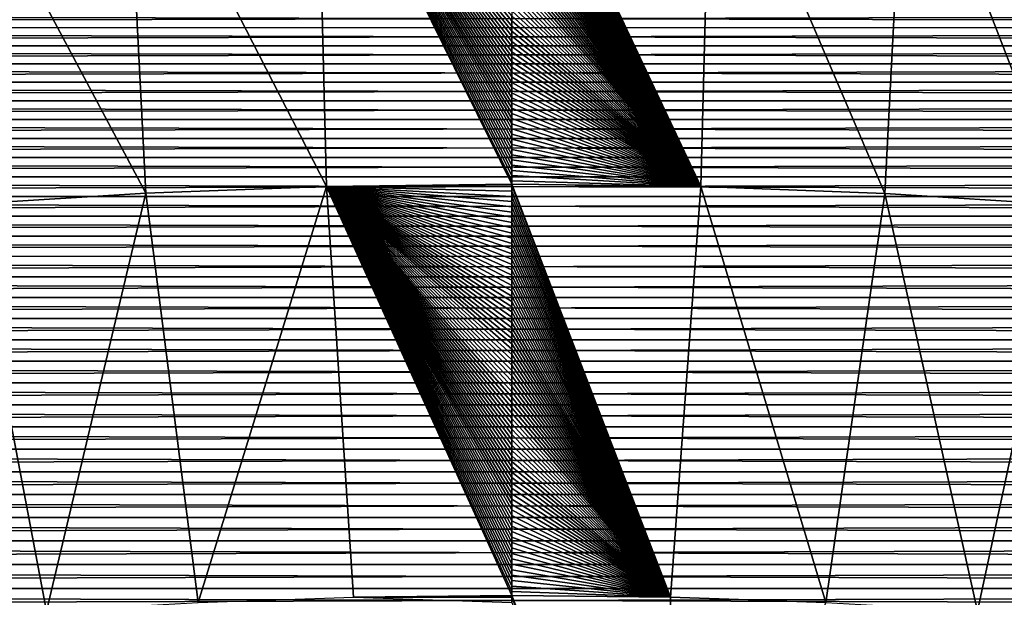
# Model space of a CAD drawing. Header units: millimetres. Extents: x -300 to 300, y -500 to 500.
# Tile 672 of 988: x -19 to 19, y 294 to 315. Entities that reach past the tile are written whole.
import ezdxf

# ---------------------------------------------------------------- set-up
doc = ezdxf.new("R2010")
doc.units = ezdxf.units.MM
doc.header["$LTSCALE"] = 81.481481
for name, color, linetype in [('19', 7, 'CONTINUOUS'), ('20', 7, 'CONTINUOUS'), ('5', 7, 'CONTINUOUS'), ('6', 7, 'CONTINUOUS')]:
    doc.layers.add(name, color=color, linetype=linetype)

msp = doc.modelspace()

# ---------------------------------------------------------------- linework, layer by layer
at = {"layer": '19', "color": 7, "linetype": 'CONTINUOUS'}
for points in [[(7.509, 324.18, 72.766), (0, 324.269, 72.772), (7.114, 309.139, 73.691), (7.509, 324.18, 72.766)], [(7.114, 309.139, 73.691), (0, 324.269, 72.772), (0, 324.101, 72.783), (7.114, 309.139, 73.691)], [(0, 323.914, 72.796), (7.114, 309.139, 73.691), (0, 324.101, 72.783), (0, 323.914, 72.796)], [(14.055, 308.879, 73.675), (7.509, 324.18, 72.766), (7.114, 309.139, 73.691), (14.055, 308.879, 73.675)], [(14.835, 323.91, 72.749), (7.509, 324.18, 72.766), (14.055, 308.879, 73.675), (14.835, 323.91, 72.749)], [(0, 323.727, 72.808), (7.114, 309.139, 73.691), (0, 323.914, 72.796), (0, 323.727, 72.808)], [(0, 323.539, 72.821), (7.114, 309.139, 73.691), (0, 323.727, 72.808), (0, 323.539, 72.821)], [(20.825, 308.443, 73.65), (14.835, 323.91, 72.749), (14.055, 308.879, 73.675), (20.825, 308.443, 73.65)], [(21.979, 323.456, 72.722), (14.835, 323.91, 72.749), (20.825, 308.443, 73.65), (21.979, 323.456, 72.722)], [(0, 323.352, 72.833), (7.114, 309.139, 73.691), (0, 323.539, 72.821), (0, 323.352, 72.833)], [(0, 323.165, 72.846), (7.114, 309.139, 73.691), (0, 323.352, 72.833), (0, 323.165, 72.846)], [(0, 322.977, 72.858), (7.114, 309.139, 73.691), (0, 323.165, 72.846), (0, 322.977, 72.858)], [(0, 322.79, 72.87), (7.114, 309.139, 73.691), (0, 322.977, 72.858), (0, 322.79, 72.87)], [(0, 322.602, 72.883), (7.114, 309.139, 73.691), (0, 322.79, 72.87), (0, 322.602, 72.883)], [(0, 322.414, 72.895), (7.114, 309.139, 73.691), (0, 322.602, 72.883), (0, 322.414, 72.895)], [(0, 322.226, 72.907), (7.114, 309.139, 73.691), (0, 322.414, 72.895), (0, 322.226, 72.907)], [(0, 322.038, 72.92), (7.114, 309.139, 73.691), (0, 322.226, 72.907), (0, 322.038, 72.92)], [(0, 321.85, 72.932), (7.114, 309.139, 73.691), (0, 322.038, 72.92), (0, 321.85, 72.932)], [(0, 321.661, 72.944), (7.114, 309.139, 73.691), (0, 321.85, 72.932), (0, 321.661, 72.944)], [(0, 321.473, 72.957), (7.114, 309.139, 73.691), (0, 321.661, 72.944), (0, 321.473, 72.957)], [(0, 321.284, 72.969), (7.114, 309.139, 73.691), (0, 321.473, 72.957), (0, 321.284, 72.969)], [(0, 321.095, 72.981), (7.114, 309.139, 73.691), (0, 321.284, 72.969), (0, 321.095, 72.981)], [(0, 320.907, 72.993), (7.114, 309.139, 73.691), (0, 321.095, 72.981), (0, 320.907, 72.993)], [(0, 320.718, 73.005), (7.114, 309.139, 73.691), (0, 320.907, 72.993), (0, 320.718, 73.005)], [(0, 320.528, 73.018), (7.114, 309.139, 73.691), (0, 320.718, 73.005), (0, 320.528, 73.018)], [(0, 320.339, 73.03), (7.114, 309.139, 73.691), (0, 320.528, 73.018), (0, 320.339, 73.03)], [(0, 320.15, 73.042), (7.114, 309.139, 73.691), (0, 320.339, 73.03), (0, 320.15, 73.042)], [(0, 319.961, 73.054), (7.114, 309.139, 73.691), (0, 320.15, 73.042), (0, 319.961, 73.054)], [(0, 319.771, 73.066), (7.114, 309.139, 73.691), (0, 319.961, 73.054), (0, 319.771, 73.066)], [(0, 319.581, 73.078), (7.114, 309.139, 73.691), (0, 319.771, 73.066), (0, 319.581, 73.078)], [(0, 319.392, 73.09), (7.114, 309.139, 73.691), (0, 319.581, 73.078), (0, 319.392, 73.09)], [(0, 319.202, 73.102), (7.114, 309.139, 73.691), (0, 319.392, 73.09), (0, 319.202, 73.102)], [(0, 319.012, 73.114), (7.114, 309.139, 73.691), (0, 319.202, 73.102), (0, 319.012, 73.114)], [(0, 318.821, 73.126), (7.114, 309.139, 73.691), (0, 319.012, 73.114), (0, 318.821, 73.126)], [(0, 318.631, 73.138), (7.114, 309.139, 73.691), (0, 318.821, 73.126), (0, 318.631, 73.138)], [(0, 318.441, 73.15), (7.114, 309.139, 73.691), (0, 318.631, 73.138), (0, 318.441, 73.15)], [(0, 318.25, 73.162), (7.114, 309.139, 73.691), (0, 318.441, 73.15), (0, 318.25, 73.162)], [(0, 318.06, 73.174), (7.114, 309.139, 73.691), (0, 318.25, 73.162), (0, 318.06, 73.174)], [(0, 317.869, 73.186), (7.114, 309.139, 73.691), (0, 318.06, 73.174), (0, 317.869, 73.186)], [(0, 317.678, 73.198), (7.114, 309.139, 73.691), (0, 317.869, 73.186), (0, 317.678, 73.198)], [(0, 317.487, 73.209), (7.114, 309.139, 73.691), (0, 317.678, 73.198), (0, 317.487, 73.209)], [(0, 317.296, 73.221), (7.114, 309.139, 73.691), (0, 317.487, 73.209), (0, 317.296, 73.221)], [(0, 317.105, 73.233), (7.114, 309.139, 73.691), (0, 317.296, 73.221), (0, 317.105, 73.233)], [(0, 316.913, 73.245), (7.114, 309.139, 73.691), (0, 317.105, 73.233), (0, 316.913, 73.245)], [(0, 316.722, 73.257), (7.114, 309.139, 73.691), (0, 316.913, 73.245), (0, 316.722, 73.257)], [(0, 316.53, 73.268), (7.114, 309.139, 73.691), (0, 316.722, 73.257), (0, 316.53, 73.268)], [(0, 316.338, 73.28), (7.114, 309.139, 73.691), (0, 316.53, 73.268), (0, 316.338, 73.28)], [(0, 316.147, 73.292), (7.114, 309.139, 73.691), (0, 316.338, 73.28), (0, 316.147, 73.292)], [(0, 315.955, 73.303), (7.114, 309.139, 73.691), (0, 316.147, 73.292), (0, 315.955, 73.303)], [(0, 315.763, 73.315), (7.114, 309.139, 73.691), (0, 315.955, 73.303), (0, 315.763, 73.315)], [(0, 315.57, 73.327), (7.114, 309.139, 73.691), (0, 315.763, 73.315), (0, 315.57, 73.327)], [(0, 315.378, 73.338), (7.114, 309.139, 73.691), (0, 315.57, 73.327), (0, 315.378, 73.338)], [(0, 315.186, 73.35), (7.114, 309.139, 73.691), (0, 315.378, 73.338), (0, 315.186, 73.35)], [(0, 314.993, 73.362), (7.114, 309.139, 73.691), (0, 315.186, 73.35), (0, 314.993, 73.362)], [(0, 314.8, 73.373), (7.114, 309.139, 73.691), (0, 314.993, 73.362), (0, 314.8, 73.373)], [(0, 314.607, 73.385), (7.114, 309.139, 73.691), (0, 314.8, 73.373), (0, 314.607, 73.385)], [(0, 314.414, 73.396), (7.114, 309.139, 73.691), (0, 314.607, 73.385), (0, 314.414, 73.396)], [(0, 314.221, 73.408), (7.114, 309.139, 73.691), (0, 314.414, 73.396), (0, 314.221, 73.408)], [(0, 314.028, 73.419), (7.114, 309.139, 73.691), (0, 314.221, 73.408), (0, 314.028, 73.419)], [(0, 313.835, 73.431), (7.114, 309.139, 73.691), (0, 314.028, 73.419), (0, 313.835, 73.431)], [(0, 313.642, 73.442), (7.114, 309.139, 73.691), (0, 313.835, 73.431), (0, 313.642, 73.442)], [(0, 313.448, 73.454), (7.114, 309.139, 73.691), (0, 313.642, 73.442), (0, 313.448, 73.454)], [(0, 313.254, 73.465), (7.114, 309.139, 73.691), (0, 313.448, 73.454), (0, 313.254, 73.465)], [(0, 313.06, 73.476), (7.114, 309.139, 73.691), (0, 313.254, 73.465), (0, 313.06, 73.476)], [(0, 312.867, 73.488), (7.114, 309.139, 73.691), (0, 313.06, 73.476), (0, 312.867, 73.488)], [(0, 312.673, 73.499), (7.114, 309.139, 73.691), (0, 312.867, 73.488), (0, 312.673, 73.499)], [(0, 312.478, 73.511), (7.114, 309.139, 73.691), (0, 312.673, 73.499), (0, 312.478, 73.511)], [(0, 312.284, 73.522), (7.114, 309.139, 73.691), (0, 312.478, 73.511), (0, 312.284, 73.522)], [(0, 312.09, 73.533), (7.114, 309.139, 73.691), (0, 312.284, 73.522), (0, 312.09, 73.533)], [(0, 311.895, 73.544), (7.114, 309.139, 73.691), (0, 312.09, 73.533), (0, 311.895, 73.544)], [(0, 311.7, 73.556), (7.114, 309.139, 73.691), (0, 311.895, 73.544), (0, 311.7, 73.556)], [(0, 311.506, 73.567), (7.114, 309.139, 73.691), (0, 311.7, 73.556), (0, 311.506, 73.567)], [(0, 311.311, 73.578), (7.114, 309.139, 73.691), (0, 311.506, 73.567), (0, 311.311, 73.578)], [(0, 311.116, 73.589), (7.114, 309.139, 73.691), (0, 311.311, 73.578), (0, 311.116, 73.589)], [(0, 310.921, 73.601), (7.114, 309.139, 73.691), (0, 311.116, 73.589), (0, 310.921, 73.601)], [(0, 310.725, 73.612), (7.114, 309.139, 73.691), (0, 310.921, 73.601), (0, 310.725, 73.612)], [(0, 310.53, 73.623), (7.114, 309.139, 73.691), (0, 310.725, 73.612), (0, 310.53, 73.623)], [(0, 310.334, 73.634), (7.114, 309.139, 73.691), (0, 310.53, 73.623), (0, 310.334, 73.634)], [(0, 310.139, 73.645), (7.114, 309.139, 73.691), (0, 310.334, 73.634), (0, 310.139, 73.645)], [(0, 309.943, 73.656), (7.114, 309.139, 73.691), (0, 310.139, 73.645), (0, 309.943, 73.656)], [(0, 309.747, 73.667), (7.114, 309.139, 73.691), (0, 309.943, 73.656), (0, 309.747, 73.667)], [(0, 309.551, 73.678), (7.114, 309.139, 73.691), (0, 309.747, 73.667), (0, 309.551, 73.678)], [(0, 309.355, 73.689), (7.114, 309.139, 73.691), (0, 309.551, 73.678), (0, 309.355, 73.689)], [(0, 309.225, 73.697), (7.114, 309.139, 73.691), (0, 309.355, 73.689), (0, 309.225, 73.697)], [(7.114, 309.139, 73.691), (0, 309.225, 73.697), (5.977, 293.657, 74.484), (7.114, 309.139, 73.691)], [(5.977, 293.657, 74.484), (0, 309.225, 73.697), (0, 309.159, 73.7), (5.977, 293.657, 74.484)], [(0, 308.962, 73.711), (5.977, 293.657, 74.484), (0, 309.159, 73.7), (0, 308.962, 73.711)], [(0, 308.766, 73.722), (5.977, 293.657, 74.484), (0, 308.962, 73.711), (0, 308.766, 73.722)], [(11.824, 293.461, 74.473), (7.114, 309.139, 73.691), (5.977, 293.657, 74.484), (11.824, 293.461, 74.473)], [(14.055, 308.879, 73.675), (7.114, 309.139, 73.691), (11.824, 293.461, 74.473), (14.055, 308.879, 73.675)], [(17.544, 293.132, 74.454), (14.055, 308.879, 73.675), (11.824, 293.461, 74.473), (17.544, 293.132, 74.454)], [(20.825, 308.443, 73.65), (14.055, 308.879, 73.675), (17.544, 293.132, 74.454), (20.825, 308.443, 73.65)], [(0, 308.569, 73.733), (5.977, 293.657, 74.484), (0, 308.766, 73.722), (0, 308.569, 73.733)], [(0, 308.373, 73.744), (5.977, 293.657, 74.484), (0, 308.569, 73.733), (0, 308.373, 73.744)], [(23.137, 292.669, 74.428), (20.825, 308.443, 73.65), (17.544, 293.132, 74.454), (23.137, 292.669, 74.428)], [(0, 308.176, 73.755), (5.977, 293.657, 74.484), (0, 308.373, 73.744), (0, 308.176, 73.755)], [(0, 307.979, 73.766), (5.977, 293.657, 74.484), (0, 308.176, 73.755), (0, 307.979, 73.766)], [(0, 307.782, 73.777), (5.977, 293.657, 74.484), (0, 307.979, 73.766), (0, 307.782, 73.777)], [(0, 307.584, 73.788), (5.977, 293.657, 74.484), (0, 307.782, 73.777), (0, 307.584, 73.788)], [(0, 307.387, 73.798), (5.977, 293.657, 74.484), (0, 307.584, 73.788), (0, 307.387, 73.798)], [(0, 307.189, 73.809), (5.977, 293.657, 74.484), (0, 307.387, 73.798), (0, 307.189, 73.809)], [(0, 306.992, 73.82), (5.977, 293.657, 74.484), (0, 307.189, 73.809), (0, 306.992, 73.82)], [(0, 306.794, 73.831), (5.977, 293.657, 74.484), (0, 306.992, 73.82), (0, 306.794, 73.831)], [(0, 306.596, 73.842), (5.977, 293.657, 74.484), (0, 306.794, 73.831), (0, 306.596, 73.842)], [(0, 306.398, 73.852), (5.977, 293.657, 74.484), (0, 306.596, 73.842), (0, 306.398, 73.852)], [(0, 306.2, 73.863), (5.977, 293.657, 74.484), (0, 306.398, 73.852), (0, 306.2, 73.863)], [(0, 306.002, 73.874), (5.977, 293.657, 74.484), (0, 306.2, 73.863), (0, 306.002, 73.874)], [(0, 305.803, 73.884), (5.977, 293.657, 74.484), (0, 306.002, 73.874), (0, 305.803, 73.884)], [(0, 305.605, 73.895), (5.977, 293.657, 74.484), (0, 305.803, 73.884), (0, 305.605, 73.895)], [(0, 305.406, 73.906), (5.977, 293.657, 74.484), (0, 305.605, 73.895), (0, 305.406, 73.906)], [(0, 305.207, 73.916), (5.977, 293.657, 74.484), (0, 305.406, 73.906), (0, 305.207, 73.916)], [(0, 305.009, 73.927), (5.977, 293.657, 74.484), (0, 305.207, 73.916), (0, 305.009, 73.927)], [(0, 304.81, 73.938), (5.977, 293.657, 74.484), (0, 305.009, 73.927), (0, 304.81, 73.938)], [(0, 304.61, 73.948), (5.977, 293.657, 74.484), (0, 304.81, 73.938), (0, 304.61, 73.948)], [(0, 304.411, 73.959), (5.977, 293.657, 74.484), (0, 304.61, 73.948), (0, 304.411, 73.959)], [(0, 304.212, 73.969), (5.977, 293.657, 74.484), (0, 304.411, 73.959), (0, 304.212, 73.969)], [(0, 304.012, 73.98), (5.977, 293.657, 74.484), (0, 304.212, 73.969), (0, 304.012, 73.98)], [(0, 303.813, 73.99), (5.977, 293.657, 74.484), (0, 304.012, 73.98), (0, 303.813, 73.99)], [(0, 303.613, 74.001), (5.977, 293.657, 74.484), (0, 303.813, 73.99), (0, 303.613, 74.001)], [(0, 303.413, 74.011), (5.977, 293.657, 74.484), (0, 303.613, 74.001), (0, 303.413, 74.011)], [(0, 303.213, 74.022), (5.977, 293.657, 74.484), (0, 303.413, 74.011), (0, 303.213, 74.022)], [(0, 303.013, 74.032), (5.977, 293.657, 74.484), (0, 303.213, 74.022), (0, 303.013, 74.032)], [(0, 302.813, 74.042), (5.977, 293.657, 74.484), (0, 303.013, 74.032), (0, 302.813, 74.042)], [(0, 302.612, 74.053), (5.977, 293.657, 74.484), (0, 302.813, 74.042), (0, 302.612, 74.053)], [(0, 302.412, 74.063), (5.977, 293.657, 74.484), (0, 302.612, 74.053), (0, 302.412, 74.063)], [(0, 302.211, 74.074), (5.977, 293.657, 74.484), (0, 302.412, 74.063), (0, 302.211, 74.074)], [(0, 302.01, 74.084), (5.977, 293.657, 74.484), (0, 302.211, 74.074), (0, 302.01, 74.084)], [(0, 301.809, 74.094), (5.977, 293.657, 74.484), (0, 302.01, 74.084), (0, 301.809, 74.094)], [(0, 301.608, 74.104), (5.977, 293.657, 74.484), (0, 301.809, 74.094), (0, 301.608, 74.104)], [(0, 301.407, 74.115), (5.977, 293.657, 74.484), (0, 301.608, 74.104), (0, 301.407, 74.115)], [(0, 301.206, 74.125), (5.977, 293.657, 74.484), (0, 301.407, 74.115), (0, 301.206, 74.125)], [(0, 301.005, 74.135), (5.977, 293.657, 74.484), (0, 301.206, 74.125), (0, 301.005, 74.135)], [(0, 300.803, 74.145), (5.977, 293.657, 74.484), (0, 301.005, 74.135), (0, 300.803, 74.145)], [(0, 300.601, 74.156), (5.977, 293.657, 74.484), (0, 300.803, 74.145), (0, 300.601, 74.156)], [(0, 300.4, 74.166), (5.977, 293.657, 74.484), (0, 300.601, 74.156), (0, 300.4, 74.166)], [(0, 300.198, 74.176), (5.977, 293.657, 74.484), (0, 300.4, 74.166), (0, 300.198, 74.176)], [(0, 299.996, 74.186), (5.977, 293.657, 74.484), (0, 300.198, 74.176), (0, 299.996, 74.186)], [(0, 299.793, 74.196), (5.977, 293.657, 74.484), (0, 299.996, 74.186), (0, 299.793, 74.196)], [(0, 299.591, 74.206), (5.977, 293.657, 74.484), (0, 299.793, 74.196), (0, 299.591, 74.206)], [(0, 299.389, 74.216), (5.977, 293.657, 74.484), (0, 299.591, 74.206), (0, 299.389, 74.216)], [(0, 299.186, 74.226), (5.977, 293.657, 74.484), (0, 299.389, 74.216), (0, 299.186, 74.226)], [(0, 298.983, 74.236), (5.977, 293.657, 74.484), (0, 299.186, 74.226), (0, 298.983, 74.236)], [(0, 298.781, 74.246), (5.977, 293.657, 74.484), (0, 298.983, 74.236), (0, 298.781, 74.246)], [(0, 298.578, 74.256), (5.977, 293.657, 74.484), (0, 298.781, 74.246), (0, 298.578, 74.256)], [(0, 298.375, 74.266), (5.977, 293.657, 74.484), (0, 298.578, 74.256), (0, 298.375, 74.266)], [(0, 298.171, 74.276), (5.977, 293.657, 74.484), (0, 298.375, 74.266), (0, 298.171, 74.276)], [(0, 297.968, 74.286), (5.977, 293.657, 74.484), (0, 298.171, 74.276), (0, 297.968, 74.286)], [(0, 297.765, 74.296), (5.977, 293.657, 74.484), (0, 297.968, 74.286), (0, 297.765, 74.296)], [(0, 297.561, 74.306), (5.977, 293.657, 74.484), (0, 297.765, 74.296), (0, 297.561, 74.306)], [(0, 297.357, 74.316), (5.977, 293.657, 74.484), (0, 297.561, 74.306), (0, 297.357, 74.316)], [(0, 297.153, 74.326), (5.977, 293.657, 74.484), (0, 297.357, 74.316), (0, 297.153, 74.326)], [(0, 296.95, 74.336), (5.977, 293.657, 74.484), (0, 297.153, 74.326), (0, 296.95, 74.336)], [(0, 296.745, 74.346), (5.977, 293.657, 74.484), (0, 296.95, 74.336), (0, 296.745, 74.346)], [(0, 296.541, 74.355), (5.977, 293.657, 74.484), (0, 296.745, 74.346), (0, 296.541, 74.355)], [(0, 296.337, 74.365), (5.977, 293.657, 74.484), (0, 296.541, 74.355), (0, 296.337, 74.365)], [(0, 296.132, 74.375), (5.977, 293.657, 74.484), (0, 296.337, 74.365), (0, 296.132, 74.375)], [(0, 295.928, 74.385), (5.977, 293.657, 74.484), (0, 296.132, 74.375), (0, 295.928, 74.385)], [(0, 295.723, 74.394), (5.977, 293.657, 74.484), (0, 295.928, 74.385), (0, 295.723, 74.394)], [(0, 295.518, 74.404), (5.977, 293.657, 74.484), (0, 295.723, 74.394), (0, 295.518, 74.404)], [(0, 295.313, 74.414), (5.977, 293.657, 74.484), (0, 295.518, 74.404), (0, 295.313, 74.414)], [(0, 295.108, 74.423), (5.977, 293.657, 74.484), (0, 295.313, 74.414), (0, 295.108, 74.423)], [(0, 294.903, 74.433), (5.977, 293.657, 74.484), (0, 295.108, 74.423), (0, 294.903, 74.433)], [(0, 294.697, 74.443), (5.977, 293.657, 74.484), (0, 294.903, 74.433), (0, 294.697, 74.443)], [(0, 294.492, 74.452), (5.977, 293.657, 74.484), (0, 294.697, 74.443), (0, 294.492, 74.452)], [(0, 294.286, 74.462), (5.977, 293.657, 74.484), (0, 294.492, 74.452), (0, 294.286, 74.462)], [(0, 294.08, 74.472), (5.977, 293.657, 74.484), (0, 294.286, 74.462), (0, 294.08, 74.472)], [(0, 293.874, 74.481), (5.977, 293.657, 74.484), (0, 294.08, 74.472), (0, 293.874, 74.481)], [(0, 293.722, 74.488), (5.977, 293.657, 74.484), (0, 293.874, 74.481), (0, 293.722, 74.488)], [(5.977, 293.657, 74.484), (0, 293.722, 74.488), (6.308, 277.702, 75.152), (5.977, 293.657, 74.484)], [(6.308, 277.702, 75.152), (0, 293.722, 74.488), (0, 293.668, 74.491), (6.308, 277.702, 75.152)], [(0, 293.462, 74.5), (6.308, 277.702, 75.152), (0, 293.668, 74.491), (0, 293.462, 74.5)], [(11.824, 293.461, 74.473), (5.977, 293.657, 74.484), (6.308, 277.702, 75.152), (11.824, 293.461, 74.473)]]:
    msp.add_3dface(points, dxfattribs=at)
at = {"layer": '20', "color": 7, "linetype": 'CONTINUOUS'}
for points in [[(-14.572, 323.923, 72.75), (-6.986, 309.142, 73.691), (-7.374, 324.183, 72.766), (-14.572, 323.923, 72.75)], [(0, 309.225, 73.697), (0, 309.355, 73.689), (-7.374, 324.183, 72.766), (0, 309.225, 73.697)], [(-6.986, 309.142, 73.691), (0, 309.225, 73.697), (-7.374, 324.183, 72.766), (-6.986, 309.142, 73.691)], [(0, 309.355, 73.689), (0, 309.551, 73.678), (-7.374, 324.183, 72.766), (0, 309.355, 73.689)], [(0, 309.551, 73.678), (0, 309.747, 73.667), (-7.374, 324.183, 72.766), (0, 309.551, 73.678)], [(0, 309.747, 73.667), (0, 309.943, 73.656), (-7.374, 324.183, 72.766), (0, 309.747, 73.667)], [(0, 309.943, 73.656), (0, 310.139, 73.645), (-7.374, 324.183, 72.766), (0, 309.943, 73.656)], [(0, 310.139, 73.645), (0, 310.334, 73.634), (-7.374, 324.183, 72.766), (0, 310.139, 73.645)], [(0, 310.334, 73.634), (0, 310.53, 73.623), (-7.374, 324.183, 72.766), (0, 310.334, 73.634)], [(0, 310.53, 73.623), (0, 310.725, 73.612), (-7.374, 324.183, 72.766), (0, 310.53, 73.623)], [(0, 310.725, 73.612), (0, 310.921, 73.601), (-7.374, 324.183, 72.766), (0, 310.725, 73.612)], [(0, 310.921, 73.601), (0, 311.116, 73.589), (-7.374, 324.183, 72.766), (0, 310.921, 73.601)], [(0, 311.116, 73.589), (0, 311.311, 73.578), (-7.374, 324.183, 72.766), (0, 311.116, 73.589)], [(0, 311.311, 73.578), (0, 311.506, 73.567), (-7.374, 324.183, 72.766), (0, 311.311, 73.578)], [(0, 311.506, 73.567), (0, 311.7, 73.556), (-7.374, 324.183, 72.766), (0, 311.506, 73.567)], [(0, 311.7, 73.556), (0, 311.895, 73.544), (-7.374, 324.183, 72.766), (0, 311.7, 73.556)], [(0, 311.895, 73.544), (0, 312.09, 73.533), (-7.374, 324.183, 72.766), (0, 311.895, 73.544)], [(0, 312.09, 73.533), (0, 312.284, 73.522), (-7.374, 324.183, 72.766), (0, 312.09, 73.533)], [(0, 312.284, 73.522), (0, 312.478, 73.511), (-7.374, 324.183, 72.766), (0, 312.284, 73.522)], [(0, 312.478, 73.511), (0, 312.673, 73.499), (-7.374, 324.183, 72.766), (0, 312.478, 73.511)], [(0, 312.673, 73.499), (0, 312.867, 73.488), (-7.374, 324.183, 72.766), (0, 312.673, 73.499)], [(0, 312.867, 73.488), (0, 313.06, 73.476), (-7.374, 324.183, 72.766), (0, 312.867, 73.488)], [(0, 313.06, 73.476), (0, 313.254, 73.465), (-7.374, 324.183, 72.766), (0, 313.06, 73.476)], [(0, 313.254, 73.465), (0, 313.448, 73.454), (-7.374, 324.183, 72.766), (0, 313.254, 73.465)], [(0, 313.448, 73.454), (0, 313.642, 73.442), (-7.374, 324.183, 72.766), (0, 313.448, 73.454)], [(0, 313.642, 73.442), (0, 313.835, 73.431), (-7.374, 324.183, 72.766), (0, 313.642, 73.442)], [(0, 313.835, 73.431), (0, 314.028, 73.419), (-7.374, 324.183, 72.766), (0, 313.835, 73.431)], [(0, 314.028, 73.419), (0, 314.221, 73.408), (-7.374, 324.183, 72.766), (0, 314.028, 73.419)], [(0, 314.221, 73.408), (0, 314.414, 73.396), (-7.374, 324.183, 72.766), (0, 314.221, 73.408)], [(0, 314.414, 73.396), (0, 314.607, 73.385), (-7.374, 324.183, 72.766), (0, 314.414, 73.396)], [(0, 314.607, 73.385), (0, 314.8, 73.373), (-7.374, 324.183, 72.766), (0, 314.607, 73.385)], [(0, 314.8, 73.373), (0, 314.993, 73.362), (-7.374, 324.183, 72.766), (0, 314.8, 73.373)], [(0, 314.993, 73.362), (0, 315.186, 73.35), (-7.374, 324.183, 72.766), (0, 314.993, 73.362)], [(0, 315.186, 73.35), (0, 315.378, 73.338), (-7.374, 324.183, 72.766), (0, 315.186, 73.35)], [(0, 315.378, 73.338), (0, 315.57, 73.327), (-7.374, 324.183, 72.766), (0, 315.378, 73.338)], [(-21.594, 323.486, 72.723), (-13.806, 308.892, 73.676), (-14.572, 323.923, 72.75), (-21.594, 323.486, 72.723)], [(-13.806, 308.892, 73.676), (-6.986, 309.142, 73.691), (-14.572, 323.923, 72.75), (-13.806, 308.892, 73.676)], [(-20.46, 308.472, 73.651), (-13.806, 308.892, 73.676), (-21.594, 323.486, 72.723), (-20.46, 308.472, 73.651)], [(0, 309.159, 73.7), (0, 309.225, 73.697), (-6.986, 309.142, 73.691), (0, 309.159, 73.7)], [(0, 308.962, 73.711), (0, 309.159, 73.7), (-6.986, 309.142, 73.691), (0, 308.962, 73.711)], [(-20.46, 308.472, 73.651), (-17.544, 293.132, 74.454), (-13.806, 308.892, 73.676), (-20.46, 308.472, 73.651)], [(-17.544, 293.132, 74.454), (-11.824, 293.461, 74.473), (-13.806, 308.892, 73.676), (-17.544, 293.132, 74.454)], [(-13.806, 308.892, 73.676), (-11.824, 293.461, 74.473), (-6.986, 309.142, 73.691), (-13.806, 308.892, 73.676)], [(-11.824, 293.461, 74.473), (-5.977, 293.657, 74.484), (-6.986, 309.142, 73.691), (-11.824, 293.461, 74.473)], [(0, 293.722, 74.488), (0, 293.874, 74.481), (-6.986, 309.142, 73.691), (0, 293.722, 74.488)], [(-5.977, 293.657, 74.484), (0, 293.722, 74.488), (-6.986, 309.142, 73.691), (-5.977, 293.657, 74.484)], [(0, 293.874, 74.481), (0, 294.08, 74.472), (-6.986, 309.142, 73.691), (0, 293.874, 74.481)], [(0, 294.08, 74.472), (0, 294.286, 74.462), (-6.986, 309.142, 73.691), (0, 294.08, 74.472)], [(0, 294.286, 74.462), (0, 294.492, 74.452), (-6.986, 309.142, 73.691), (0, 294.286, 74.462)], [(0, 294.492, 74.452), (0, 294.697, 74.443), (-6.986, 309.142, 73.691), (0, 294.492, 74.452)], [(0, 294.697, 74.443), (0, 294.903, 74.433), (-6.986, 309.142, 73.691), (0, 294.697, 74.443)], [(0, 294.903, 74.433), (0, 295.108, 74.423), (-6.986, 309.142, 73.691), (0, 294.903, 74.433)], [(0, 295.108, 74.423), (0, 295.313, 74.414), (-6.986, 309.142, 73.691), (0, 295.108, 74.423)], [(0, 295.313, 74.414), (0, 295.518, 74.404), (-6.986, 309.142, 73.691), (0, 295.313, 74.414)], [(0, 295.518, 74.404), (0, 295.723, 74.394), (-6.986, 309.142, 73.691), (0, 295.518, 74.404)], [(0, 295.723, 74.394), (0, 295.928, 74.385), (-6.986, 309.142, 73.691), (0, 295.723, 74.394)], [(0, 295.928, 74.385), (0, 296.132, 74.375), (-6.986, 309.142, 73.691), (0, 295.928, 74.385)], [(0, 296.132, 74.375), (0, 296.337, 74.365), (-6.986, 309.142, 73.691), (0, 296.132, 74.375)], [(0, 296.337, 74.365), (0, 296.541, 74.355), (-6.986, 309.142, 73.691), (0, 296.337, 74.365)], [(0, 296.541, 74.355), (0, 296.745, 74.346), (-6.986, 309.142, 73.691), (0, 296.541, 74.355)], [(0, 296.745, 74.346), (0, 296.95, 74.336), (-6.986, 309.142, 73.691), (0, 296.745, 74.346)], [(0, 296.95, 74.336), (0, 297.153, 74.326), (-6.986, 309.142, 73.691), (0, 296.95, 74.336)], [(0, 297.153, 74.326), (0, 297.357, 74.316), (-6.986, 309.142, 73.691), (0, 297.153, 74.326)], [(0, 297.357, 74.316), (0, 297.561, 74.306), (-6.986, 309.142, 73.691), (0, 297.357, 74.316)], [(0, 297.561, 74.306), (0, 297.765, 74.296), (-6.986, 309.142, 73.691), (0, 297.561, 74.306)], [(0, 297.765, 74.296), (0, 297.968, 74.286), (-6.986, 309.142, 73.691), (0, 297.765, 74.296)], [(0, 297.968, 74.286), (0, 298.171, 74.276), (-6.986, 309.142, 73.691), (0, 297.968, 74.286)], [(0, 298.171, 74.276), (0, 298.375, 74.266), (-6.986, 309.142, 73.691), (0, 298.171, 74.276)], [(0, 298.375, 74.266), (0, 298.578, 74.256), (-6.986, 309.142, 73.691), (0, 298.375, 74.266)], [(0, 298.578, 74.256), (0, 298.781, 74.246), (-6.986, 309.142, 73.691), (0, 298.578, 74.256)], [(0, 298.781, 74.246), (0, 298.983, 74.236), (-6.986, 309.142, 73.691), (0, 298.781, 74.246)], [(0, 298.983, 74.236), (0, 299.186, 74.226), (-6.986, 309.142, 73.691), (0, 298.983, 74.236)], [(0, 299.186, 74.226), (0, 299.389, 74.216), (-6.986, 309.142, 73.691), (0, 299.186, 74.226)], [(0, 299.389, 74.216), (0, 299.591, 74.206), (-6.986, 309.142, 73.691), (0, 299.389, 74.216)], [(0, 299.591, 74.206), (0, 299.793, 74.196), (-6.986, 309.142, 73.691), (0, 299.591, 74.206)], [(0, 299.793, 74.196), (0, 299.996, 74.186), (-6.986, 309.142, 73.691), (0, 299.793, 74.196)], [(0, 299.996, 74.186), (0, 300.198, 74.176), (-6.986, 309.142, 73.691), (0, 299.996, 74.186)], [(0, 300.198, 74.176), (0, 300.4, 74.166), (-6.986, 309.142, 73.691), (0, 300.198, 74.176)], [(0, 300.4, 74.166), (0, 300.601, 74.156), (-6.986, 309.142, 73.691), (0, 300.4, 74.166)], [(0, 300.601, 74.156), (0, 300.803, 74.145), (-6.986, 309.142, 73.691), (0, 300.601, 74.156)], [(0, 300.803, 74.145), (0, 301.005, 74.135), (-6.986, 309.142, 73.691), (0, 300.803, 74.145)], [(0, 301.005, 74.135), (0, 301.206, 74.125), (-6.986, 309.142, 73.691), (0, 301.005, 74.135)], [(0, 301.206, 74.125), (0, 301.407, 74.115), (-6.986, 309.142, 73.691), (0, 301.206, 74.125)], [(0, 301.407, 74.115), (0, 301.608, 74.104), (-6.986, 309.142, 73.691), (0, 301.407, 74.115)], [(0, 301.608, 74.104), (0, 301.809, 74.094), (-6.986, 309.142, 73.691), (0, 301.608, 74.104)], [(0, 301.809, 74.094), (0, 302.01, 74.084), (-6.986, 309.142, 73.691), (0, 301.809, 74.094)], [(0, 302.01, 74.084), (0, 302.211, 74.074), (-6.986, 309.142, 73.691), (0, 302.01, 74.084)], [(0, 302.211, 74.074), (0, 302.412, 74.063), (-6.986, 309.142, 73.691), (0, 302.211, 74.074)], [(0, 302.412, 74.063), (0, 302.612, 74.053), (-6.986, 309.142, 73.691), (0, 302.412, 74.063)], [(0, 302.612, 74.053), (0, 302.813, 74.042), (-6.986, 309.142, 73.691), (0, 302.612, 74.053)], [(0, 302.813, 74.042), (0, 303.013, 74.032), (-6.986, 309.142, 73.691), (0, 302.813, 74.042)], [(0, 303.013, 74.032), (0, 303.213, 74.022), (-6.986, 309.142, 73.691), (0, 303.013, 74.032)], [(0, 303.213, 74.022), (0, 303.413, 74.011), (-6.986, 309.142, 73.691), (0, 303.213, 74.022)], [(0, 303.413, 74.011), (0, 303.613, 74.001), (-6.986, 309.142, 73.691), (0, 303.413, 74.011)], [(0, 303.613, 74.001), (0, 303.813, 73.99), (-6.986, 309.142, 73.691), (0, 303.613, 74.001)], [(0, 303.813, 73.99), (0, 304.012, 73.98), (-6.986, 309.142, 73.691), (0, 303.813, 73.99)], [(0, 304.012, 73.98), (0, 304.212, 73.969), (-6.986, 309.142, 73.691), (0, 304.012, 73.98)], [(0, 304.212, 73.969), (0, 304.411, 73.959), (-6.986, 309.142, 73.691), (0, 304.212, 73.969)], [(0, 304.411, 73.959), (0, 304.61, 73.948), (-6.986, 309.142, 73.691), (0, 304.411, 73.959)], [(0, 304.61, 73.948), (0, 304.81, 73.938), (-6.986, 309.142, 73.691), (0, 304.61, 73.948)], [(0, 304.81, 73.938), (0, 305.009, 73.927), (-6.986, 309.142, 73.691), (0, 304.81, 73.938)], [(0, 305.009, 73.927), (0, 305.207, 73.916), (-6.986, 309.142, 73.691), (0, 305.009, 73.927)], [(0, 305.207, 73.916), (0, 305.406, 73.906), (-6.986, 309.142, 73.691), (0, 305.207, 73.916)], [(0, 305.406, 73.906), (0, 305.605, 73.895), (-6.986, 309.142, 73.691), (0, 305.406, 73.906)], [(0, 305.605, 73.895), (0, 305.803, 73.884), (-6.986, 309.142, 73.691), (0, 305.605, 73.895)], [(0, 305.803, 73.884), (0, 306.002, 73.874), (-6.986, 309.142, 73.691), (0, 305.803, 73.884)], [(0, 306.002, 73.874), (0, 306.2, 73.863), (-6.986, 309.142, 73.691), (0, 306.002, 73.874)], [(0, 306.2, 73.863), (0, 306.398, 73.852), (-6.986, 309.142, 73.691), (0, 306.2, 73.863)], [(0, 306.398, 73.852), (0, 306.596, 73.842), (-6.986, 309.142, 73.691), (0, 306.398, 73.852)], [(0, 306.596, 73.842), (0, 306.794, 73.831), (-6.986, 309.142, 73.691), (0, 306.596, 73.842)], [(0, 306.794, 73.831), (0, 306.992, 73.82), (-6.986, 309.142, 73.691), (0, 306.794, 73.831)], [(0, 306.992, 73.82), (0, 307.189, 73.809), (-6.986, 309.142, 73.691), (0, 306.992, 73.82)], [(0, 307.189, 73.809), (0, 307.387, 73.798), (-6.986, 309.142, 73.691), (0, 307.189, 73.809)], [(0, 307.387, 73.798), (0, 307.584, 73.788), (-6.986, 309.142, 73.691), (0, 307.387, 73.798)], [(0, 307.584, 73.788), (0, 307.782, 73.777), (-6.986, 309.142, 73.691), (0, 307.584, 73.788)], [(0, 307.782, 73.777), (0, 307.979, 73.766), (-6.986, 309.142, 73.691), (0, 307.782, 73.777)], [(0, 307.979, 73.766), (0, 308.176, 73.755), (-6.986, 309.142, 73.691), (0, 307.979, 73.766)], [(0, 308.176, 73.755), (0, 308.373, 73.744), (-6.986, 309.142, 73.691), (0, 308.176, 73.755)], [(0, 308.373, 73.744), (0, 308.569, 73.733), (-6.986, 309.142, 73.691), (0, 308.373, 73.744)], [(0, 308.569, 73.733), (0, 308.766, 73.722), (-6.986, 309.142, 73.691), (0, 308.569, 73.733)], [(0, 308.766, 73.722), (0, 308.962, 73.711), (-6.986, 309.142, 73.691), (0, 308.766, 73.722)], [(-23.137, 292.669, 74.428), (-17.544, 293.132, 74.454), (-20.46, 308.472, 73.651), (-23.137, 292.669, 74.428)], [(0, 293.668, 74.491), (0, 293.722, 74.488), (-5.977, 293.657, 74.484), (0, 293.668, 74.491)], [(0, 293.462, 74.5), (0, 293.668, 74.491), (-5.977, 293.657, 74.484), (0, 293.462, 74.5)]]:
    msp.add_3dface(points, dxfattribs=at)
at = {"layer": '5', "color": 7, "linetype": 'CONTINUOUS'}
for points in [[(143.27, 315.126, 11), (-143.27, 315.124, 11), (-143.133, 315.797, 11), (143.27, 315.126, 11)], [(143.132, 315.8, 11), (143.27, 315.126, 11), (-143.133, 315.797, 11), (143.132, 315.8, 11)], [(143.407, 314.447, 11), (-143.408, 314.445, 11), (-143.27, 315.124, 11), (143.407, 314.447, 11)], [(143.27, 315.126, 11), (143.407, 314.447, 11), (-143.27, 315.124, 11), (143.27, 315.126, 11)], [(143.545, 313.762, 11), (-143.546, 313.759, 11), (-143.408, 314.445, 11), (143.545, 313.762, 11)], [(143.407, 314.447, 11), (143.545, 313.762, 11), (-143.408, 314.445, 11), (143.407, 314.447, 11)], [(143.683, 313.07, 11), (-143.683, 313.067, 11), (-143.546, 313.759, 11), (143.683, 313.07, 11)], [(143.545, 313.762, 11), (143.683, 313.07, 11), (-143.546, 313.759, 11), (143.545, 313.762, 11)], [(143.82, 312.371, 11), (-143.821, 312.369, 11), (-143.683, 313.067, 11), (143.82, 312.371, 11)], [(143.683, 313.07, 11), (143.82, 312.371, 11), (-143.683, 313.067, 11), (143.683, 313.07, 11)], [(143.958, 311.666, 11), (-143.958, 311.663, 11), (-143.821, 312.369, 11), (143.958, 311.666, 11)], [(143.82, 312.371, 11), (143.958, 311.666, 11), (-143.821, 312.369, 11), (143.82, 312.371, 11)], [(144.096, 310.952, 11), (-144.096, 310.95, 11), (-143.958, 311.663, 11), (144.096, 310.952, 11)], [(143.958, 311.666, 11), (144.096, 310.952, 11), (-143.958, 311.663, 11), (143.958, 311.666, 11)], [(144.234, 310.232, 11), (-144.234, 310.23, 11), (-144.096, 310.95, 11), (144.234, 310.232, 11)], [(144.096, 310.952, 11), (144.234, 310.232, 11), (-144.096, 310.95, 11), (144.096, 310.952, 11)], [(144.372, 309.503, 11), (-144.372, 309.502, 11), (-144.234, 310.23, 11), (144.372, 309.503, 11)], [(144.234, 310.232, 11), (144.372, 309.503, 11), (-144.234, 310.23, 11), (144.234, 310.232, 11)], [(144.51, 308.767, 11), (-144.51, 308.766, 11), (-144.372, 309.502, 11), (144.51, 308.767, 11)], [(144.372, 309.503, 11), (144.51, 308.767, 11), (-144.372, 309.502, 11), (144.372, 309.503, 11)], [(144.649, 308.023, 11), (-144.649, 308.021, 11), (-144.51, 308.766, 11), (144.649, 308.023, 11)], [(144.51, 308.767, 11), (144.649, 308.023, 11), (-144.51, 308.766, 11), (144.51, 308.767, 11)], [(144.787, 307.27, 11), (-144.787, 307.268, 11), (-144.649, 308.021, 11), (144.787, 307.27, 11)], [(144.649, 308.023, 11), (144.787, 307.27, 11), (-144.649, 308.021, 11), (144.649, 308.023, 11)], [(144.926, 306.508, 11), (-144.926, 306.506, 11), (-144.787, 307.268, 11), (144.926, 306.508, 11)], [(144.787, 307.27, 11), (144.926, 306.508, 11), (-144.787, 307.268, 11), (144.787, 307.27, 11)], [(145.065, 305.737, 11), (-145.066, 305.735, 11), (-144.926, 306.506, 11), (145.065, 305.737, 11)], [(144.926, 306.508, 11), (145.065, 305.737, 11), (-144.926, 306.506, 11), (144.926, 306.508, 11)], [(145.205, 304.955, 11), (-145.205, 304.954, 11), (-145.066, 305.735, 11), (145.205, 304.955, 11)], [(145.065, 305.737, 11), (145.205, 304.955, 11), (-145.066, 305.735, 11), (145.065, 305.737, 11)], [(145.345, 304.163, 11), (-145.345, 304.162, 11), (-145.205, 304.954, 11), (145.345, 304.163, 11)], [(145.205, 304.955, 11), (145.345, 304.163, 11), (-145.205, 304.954, 11), (145.205, 304.955, 11)], [(145.485, 303.363, 11), (-145.485, 303.361, 11), (-145.345, 304.162, 11), (145.485, 303.363, 11)], [(145.345, 304.163, 11), (145.485, 303.363, 11), (-145.345, 304.162, 11), (145.345, 304.163, 11)], [(145.625, 302.554, 11), (-145.625, 302.553, 11), (-145.485, 303.361, 11), (145.625, 302.554, 11)], [(145.485, 303.363, 11), (145.625, 302.554, 11), (-145.485, 303.361, 11), (145.485, 303.363, 11)], [(145.765, 301.738, 11), (-145.765, 301.737, 11), (-145.625, 302.553, 11), (145.765, 301.738, 11)], [(145.625, 302.554, 11), (145.765, 301.738, 11), (-145.625, 302.553, 11), (145.625, 302.554, 11)], [(145.905, 300.914, 11), (-145.905, 300.912, 11), (-145.765, 301.737, 11), (145.905, 300.914, 11)], [(145.765, 301.738, 11), (145.905, 300.914, 11), (-145.765, 301.737, 11), (145.765, 301.738, 11)], [(146.045, 300.081, 11), (-146.045, 300.08, 11), (-145.905, 300.912, 11), (146.045, 300.081, 11)], [(145.905, 300.914, 11), (146.045, 300.081, 11), (-145.905, 300.912, 11), (145.905, 300.914, 11)], [(146.185, 299.24, 11), (-146.185, 299.238, 11), (-146.045, 300.08, 11), (146.185, 299.24, 11)], [(146.045, 300.081, 11), (146.185, 299.24, 11), (-146.045, 300.08, 11), (146.045, 300.081, 11)], [(146.325, 298.389, 11), (-146.325, 298.388, 11), (-146.185, 299.238, 11), (146.325, 298.389, 11)], [(146.185, 299.24, 11), (146.325, 298.389, 11), (-146.185, 299.238, 11), (146.185, 299.24, 11)], [(146.465, 297.53, 11), (-146.466, 297.529, 11), (-146.325, 298.388, 11), (146.465, 297.53, 11)], [(146.325, 298.389, 11), (146.465, 297.53, 11), (-146.325, 298.388, 11), (146.325, 298.389, 11)], [(146.606, 296.662, 11), (-146.606, 296.661, 11), (-146.466, 297.529, 11), (146.606, 296.662, 11)], [(146.465, 297.53, 11), (146.606, 296.662, 11), (-146.466, 297.529, 11), (146.465, 297.53, 11)], [(146.746, 295.783, 11), (-146.746, 295.782, 11), (-146.606, 296.661, 11), (146.746, 295.783, 11)], [(146.606, 296.662, 11), (146.746, 295.783, 11), (-146.606, 296.661, 11), (146.606, 296.662, 11)], [(146.887, 294.894, 11), (-146.887, 294.893, 11), (-146.746, 295.782, 11), (146.887, 294.894, 11)], [(146.746, 295.783, 11), (146.887, 294.894, 11), (-146.746, 295.782, 11), (146.746, 295.783, 11)], [(147.028, 293.994, 11), (-147.028, 293.993, 11), (-146.887, 294.893, 11), (147.028, 293.994, 11)], [(146.887, 294.894, 11), (147.028, 293.994, 11), (-146.887, 294.893, 11), (146.887, 294.894, 11)], [(147.169, 293.082, 11), (-147.169, 293.081, 11), (-147.028, 293.993, 11), (147.169, 293.082, 11)], [(147.028, 293.994, 11), (147.169, 293.082, 11), (-147.028, 293.993, 11), (147.028, 293.994, 11)]]:
    msp.add_3dface(points, dxfattribs=at)
at = {"layer": '6', "color": 7, "linetype": 'CONTINUOUS'}
for points in [[(143.133, 315.797, 16), (-143.132, 315.8, 16), (-143.27, 315.126, 16), (143.133, 315.797, 16)], [(143.27, 315.124, 16), (143.133, 315.797, 16), (-143.27, 315.126, 16), (143.27, 315.124, 16)], [(143.27, 315.124, 16), (-143.27, 315.126, 16), (-143.407, 314.447, 16), (143.27, 315.124, 16)], [(143.408, 314.445, 16), (143.27, 315.124, 16), (-143.407, 314.447, 16), (143.408, 314.445, 16)], [(143.408, 314.445, 16), (-143.407, 314.447, 16), (-143.545, 313.762, 16), (143.408, 314.445, 16)], [(143.546, 313.759, 16), (143.408, 314.445, 16), (-143.545, 313.762, 16), (143.546, 313.759, 16)], [(143.546, 313.759, 16), (-143.545, 313.762, 16), (-143.683, 313.07, 16), (143.546, 313.759, 16)], [(143.683, 313.067, 16), (143.546, 313.759, 16), (-143.683, 313.07, 16), (143.683, 313.067, 16)], [(143.683, 313.067, 16), (-143.683, 313.07, 16), (-143.82, 312.371, 16), (143.683, 313.067, 16)], [(143.821, 312.369, 16), (143.683, 313.067, 16), (-143.82, 312.371, 16), (143.821, 312.369, 16)], [(143.821, 312.369, 16), (-143.82, 312.371, 16), (-143.958, 311.666, 16), (143.821, 312.369, 16)], [(143.958, 311.663, 16), (143.821, 312.369, 16), (-143.958, 311.666, 16), (143.958, 311.663, 16)], [(143.958, 311.663, 16), (-143.958, 311.666, 16), (-144.096, 310.952, 16), (143.958, 311.663, 16)], [(144.096, 310.95, 16), (143.958, 311.663, 16), (-144.096, 310.952, 16), (144.096, 310.95, 16)], [(144.096, 310.95, 16), (-144.096, 310.952, 16), (-144.234, 310.232, 16), (144.096, 310.95, 16)], [(144.234, 310.23, 16), (144.096, 310.95, 16), (-144.234, 310.232, 16), (144.234, 310.23, 16)], [(144.234, 310.23, 16), (-144.234, 310.232, 16), (-144.372, 309.503, 16), (144.234, 310.23, 16)], [(144.372, 309.502, 16), (144.234, 310.23, 16), (-144.372, 309.503, 16), (144.372, 309.502, 16)], [(144.372, 309.502, 16), (-144.372, 309.503, 16), (-144.51, 308.767, 16), (144.372, 309.502, 16)], [(144.51, 308.766, 16), (144.372, 309.502, 16), (-144.51, 308.767, 16), (144.51, 308.766, 16)], [(144.51, 308.766, 16), (-144.51, 308.767, 16), (-144.649, 308.023, 16), (144.51, 308.766, 16)], [(144.649, 308.021, 16), (144.51, 308.766, 16), (-144.649, 308.023, 16), (144.649, 308.021, 16)], [(144.649, 308.021, 16), (-144.649, 308.023, 16), (-144.787, 307.27, 16), (144.649, 308.021, 16)], [(144.787, 307.268, 16), (144.649, 308.021, 16), (-144.787, 307.27, 16), (144.787, 307.268, 16)], [(144.787, 307.268, 16), (-144.787, 307.27, 16), (-144.926, 306.508, 16), (144.787, 307.268, 16)], [(144.926, 306.506, 16), (144.787, 307.268, 16), (-144.926, 306.508, 16), (144.926, 306.506, 16)], [(144.926, 306.506, 16), (-144.926, 306.508, 16), (-145.065, 305.737, 16), (144.926, 306.506, 16)], [(145.066, 305.735, 16), (144.926, 306.506, 16), (-145.065, 305.737, 16), (145.066, 305.735, 16)], [(145.066, 305.735, 16), (-145.065, 305.737, 16), (-145.205, 304.955, 16), (145.066, 305.735, 16)], [(145.205, 304.954, 16), (145.066, 305.735, 16), (-145.205, 304.955, 16), (145.205, 304.954, 16)], [(145.205, 304.954, 16), (-145.205, 304.955, 16), (-145.345, 304.163, 16), (145.205, 304.954, 16)], [(145.345, 304.162, 16), (145.205, 304.954, 16), (-145.345, 304.163, 16), (145.345, 304.162, 16)], [(145.345, 304.162, 16), (-145.345, 304.163, 16), (-145.485, 303.363, 16), (145.345, 304.162, 16)], [(145.485, 303.361, 16), (145.345, 304.162, 16), (-145.485, 303.363, 16), (145.485, 303.361, 16)], [(145.485, 303.361, 16), (-145.485, 303.363, 16), (-145.625, 302.554, 16), (145.485, 303.361, 16)], [(145.625, 302.553, 16), (145.485, 303.361, 16), (-145.625, 302.554, 16), (145.625, 302.553, 16)], [(145.625, 302.553, 16), (-145.625, 302.554, 16), (-145.765, 301.738, 16), (145.625, 302.553, 16)], [(145.765, 301.737, 16), (145.625, 302.553, 16), (-145.765, 301.738, 16), (145.765, 301.737, 16)], [(145.765, 301.737, 16), (-145.765, 301.738, 16), (-145.905, 300.914, 16), (145.765, 301.737, 16)], [(145.905, 300.912, 16), (145.765, 301.737, 16), (-145.905, 300.914, 16), (145.905, 300.912, 16)], [(145.905, 300.912, 16), (-145.905, 300.914, 16), (-146.045, 300.081, 16), (145.905, 300.912, 16)], [(146.045, 300.08, 16), (145.905, 300.912, 16), (-146.045, 300.081, 16), (146.045, 300.08, 16)], [(146.045, 300.08, 16), (-146.045, 300.081, 16), (-146.185, 299.24, 16), (146.045, 300.08, 16)], [(146.185, 299.238, 16), (146.045, 300.08, 16), (-146.185, 299.24, 16), (146.185, 299.238, 16)], [(146.185, 299.238, 16), (-146.185, 299.24, 16), (-146.325, 298.389, 16), (146.185, 299.238, 16)], [(146.325, 298.388, 16), (146.185, 299.238, 16), (-146.325, 298.389, 16), (146.325, 298.388, 16)], [(146.325, 298.388, 16), (-146.325, 298.389, 16), (-146.465, 297.53, 16), (146.325, 298.388, 16)], [(146.466, 297.529, 16), (146.325, 298.388, 16), (-146.465, 297.53, 16), (146.466, 297.529, 16)], [(146.466, 297.529, 16), (-146.465, 297.53, 16), (-146.606, 296.662, 16), (146.466, 297.529, 16)], [(146.606, 296.661, 16), (146.466, 297.529, 16), (-146.606, 296.662, 16), (146.606, 296.661, 16)], [(146.606, 296.661, 16), (-146.606, 296.662, 16), (-146.746, 295.783, 16), (146.606, 296.661, 16)], [(146.746, 295.782, 16), (146.606, 296.661, 16), (-146.746, 295.783, 16), (146.746, 295.782, 16)], [(146.746, 295.782, 16), (-146.746, 295.783, 16), (-146.887, 294.894, 16), (146.746, 295.782, 16)], [(146.887, 294.893, 16), (146.746, 295.782, 16), (-146.887, 294.894, 16), (146.887, 294.893, 16)], [(146.887, 294.893, 16), (-146.887, 294.894, 16), (-147.028, 293.994, 16), (146.887, 294.893, 16)], [(147.028, 293.993, 16), (146.887, 294.893, 16), (-147.028, 293.994, 16), (147.028, 293.993, 16)], [(147.028, 293.993, 16), (-147.028, 293.994, 16), (-147.169, 293.082, 16), (147.028, 293.993, 16)], [(147.169, 293.081, 16), (147.028, 293.993, 16), (-147.169, 293.082, 16), (147.169, 293.081, 16)]]:
    msp.add_3dface(points, dxfattribs=at)

doc.saveas('drawing.dxf')
